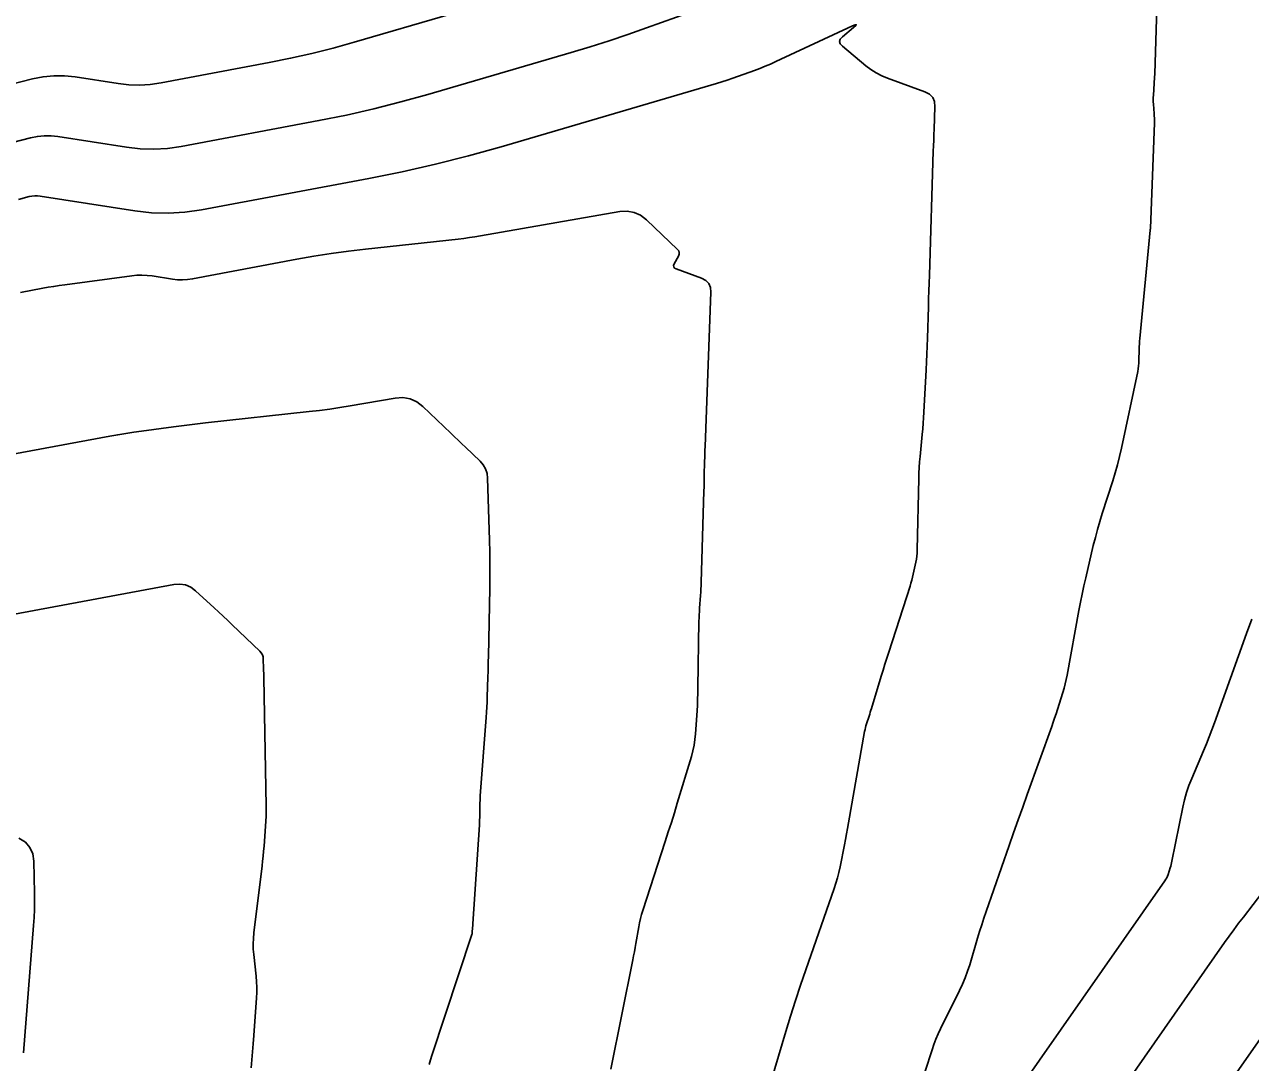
# Model space of a CAD drawing. Extents: x 1354696 to 1366163, y 660729 to 670380.
# Drawn here: x 1360216.37 to 1360254.35, y 664078.28 to 664110.44 of the extents above; entities that cross this region are included whole.
import ezdxf

# ---------------------------------------------------------------- set-up
doc = ezdxf.new("R2010")
doc.units = 0
doc.layers.add('R_Contours', color=7, linetype='Continuous')

msp = doc.modelspace()

# ---------------------------------------------------------------- linework, layer by layer
at = {"layer": 'R_Contours'}
for points in [[(1360244.27, 664078.013), (1360244.488, 664078.678), (1360244.546, 664078.843), (1360244.609, 664079.006), (1360244.678, 664079.167), (1360244.752, 664079.325), (1360245.339, 664080.513), (1360245.43, 664080.708), (1360245.513, 664080.906), (1360245.587, 664081.108), (1360245.653, 664081.313), (1360245.899, 664082.139), (1360245.961, 664082.345), (1360246.026, 664082.55), (1360246.094, 664082.755), (1360246.163, 664082.959), (1360246.877, 664085.006), (1360247.016, 664085.402), (1360247.155, 664085.797), (1360247.296, 664086.192), (1360247.437, 664086.587), (1360248.195, 664088.693), (1360248.241, 664088.823), (1360248.286, 664088.954), (1360248.329, 664089.085), (1360248.372, 664089.217), (1360248.538, 664089.745), (1360248.578, 664089.877), (1360248.613, 664090.011), (1360248.644, 664090.145), (1360248.671, 664090.281), (1360249.037, 664092.29), (1360249.084, 664092.543), (1360249.135, 664092.795), (1360249.19, 664093.047), (1360249.247, 664093.298), (1360249.484, 664094.3), (1360249.546, 664094.55), (1360249.612, 664094.799), (1360249.684, 664095.046), (1360249.761, 664095.291), (1360250.087, 664096.299), (1360250.164, 664096.55), (1360250.235, 664096.802), (1360250.299, 664097.056), (1360250.356, 664097.312), (1360250.858, 664099.693), (1360250.874, 664099.777), (1360250.886, 664099.861), (1360250.893, 664099.946), (1360250.897, 664100.031), (1360250.905, 664100.373), (1360250.907, 664100.458), (1360250.911, 664100.543), (1360250.917, 664100.629), (1360250.925, 664100.714), (1360251.247, 664104.07), (1360251.249, 664104.087), (1360251.252, 664104.113), (1360251.252, 664104.12), (1360251.374, 664107.394), (1360251.375, 664107.466), (1360251.375, 664107.538), (1360251.372, 664107.61), (1360251.368, 664107.681), (1360251.345, 664107.968), (1360251.341, 664108.04), (1360251.339, 664108.111), (1360251.34, 664108.183), (1360251.344, 664108.255), (1360251.379, 664108.795), (1360251.386, 664108.909), (1360251.392, 664109.024), (1360251.397, 664109.138), (1360251.401, 664109.252), (1360251.518, 664113.007)], [(1360237.963, 664111.167), (1360235.645, 664110.336), (1360235.064, 664110.132), (1360234.481, 664109.937), (1360233.894, 664109.751), (1360233.305, 664109.574), (1360228.865, 664108.273), (1360228.03, 664108.04), (1360227.19, 664107.828), (1360226.345, 664107.636), (1360225.496, 664107.465), (1360221.228, 664106.663), (1360220.805, 664106.602), (1360220.381, 664106.577), (1360219.957, 664106.589), (1360219.532, 664106.637), (1360217.41, 664106.969), (1360217.196, 664106.992), (1360216.983, 664106.993), (1360216.771, 664106.972), (1360216.56, 664106.93), (1360215.718, 664106.717)], [(1360215.246, 664108.41), (1360216.62, 664108.757), (1360216.948, 664108.823), (1360217.277, 664108.855), (1360217.608, 664108.853), (1360217.941, 664108.818), (1360219.274, 664108.609), (1360219.607, 664108.572), (1360219.939, 664108.562), (1360220.271, 664108.582), (1360220.603, 664108.63), (1360223.948, 664109.259), (1360224.614, 664109.393), (1360225.276, 664109.543), (1360225.934, 664109.709), (1360226.589, 664109.892), (1360229.567, 664110.764)], [(1360216.19, 664105.024), (1360216.522, 664105.108), (1360216.605, 664105.124), (1360216.689, 664105.133), (1360216.772, 664105.132), (1360216.857, 664105.123), (1360219.79, 664104.665), (1360220.307, 664104.606), (1360220.823, 664104.592), (1360221.338, 664104.622), (1360221.853, 664104.696), (1360227.043, 664105.672), (1360228.077, 664105.88), (1360229.104, 664106.113), (1360230.126, 664106.371), (1360231.141, 664106.655), (1360237.636, 664108.557), (1360237.806, 664108.608), (1360237.976, 664108.662), (1360238.145, 664108.719), (1360238.314, 664108.777), (1360238.985, 664109.018), (1360239.152, 664109.081), (1360239.318, 664109.147), (1360239.482, 664109.216), (1360239.644, 664109.29), (1360242.027, 664110.4), (1360242.106, 664110.433), (1360242.138, 664110.435), (1360242.122, 664110.408), (1360242.059, 664110.35), (1360241.711, 664110.059), (1360241.646, 664109.986), (1360241.624, 664109.914), (1360241.646, 664109.841), (1360241.712, 664109.769), (1360242.44, 664109.164), (1360242.594, 664109.046), (1360242.757, 664108.943), (1360242.928, 664108.854), (1360243.108, 664108.78), (1360244.267, 664108.358), (1360244.408, 664108.285), (1360244.507, 664108.183), (1360244.564, 664108.053), (1360244.578, 664107.894), (1360244.552, 664107.203), (1360244.545, 664107.031), (1360244.539, 664106.858), (1360244.533, 664106.685), (1360244.527, 664106.513), (1360244.405, 664102.676), (1360244.397, 664102.432), (1360244.389, 664102.187), (1360244.382, 664101.943), (1360244.375, 664101.698), (1360244.346, 664100.72), (1360244.338, 664100.475), (1360244.328, 664100.23), (1360244.317, 664099.986), (1360244.305, 664099.742), (1360244.233, 664098.429), (1360244.222, 664098.257), (1360244.21, 664098.086), (1360244.197, 664097.914), (1360244.181, 664097.743), (1360244.115, 664097.059), (1360244.1, 664096.887), (1360244.089, 664096.716), (1360244.08, 664096.544), (1360244.075, 664096.373), (1360244.028, 664094.162), (1360244.024, 664094.067), (1360244.015, 664093.972), (1360244.002, 664093.877), (1360243.984, 664093.783), (1360243.905, 664093.409), (1360243.884, 664093.316), (1360243.861, 664093.223), (1360243.835, 664093.131), (1360243.807, 664093.04), (1360243.147, 664090.998), (1360243.087, 664090.812), (1360243.028, 664090.626), (1360242.971, 664090.44), (1360242.914, 664090.253), (1360242.612, 664089.253), (1360242.593, 664089.193), (1360242.575, 664089.133), (1360242.556, 664089.074), (1360242.537, 664089.014), (1360242.46, 664088.776), (1360242.441, 664088.716), (1360242.425, 664088.656), (1360242.411, 664088.595), (1360242.399, 664088.534), (1360241.902, 664085.705), (1360241.871, 664085.534), (1360241.84, 664085.363), (1360241.807, 664085.193), (1360241.774, 664085.022), (1360241.637, 664084.341), (1360241.6, 664084.171), (1360241.557, 664084.003), (1360241.508, 664083.837), (1360241.454, 664083.672), (1360240.576, 664081.153), (1360240.413, 664080.678), (1360240.256, 664080.201), (1360240.105, 664079.722), (1360239.959, 664079.241), (1360238.852, 664075.521)], [(1360234.537, 664078.073), (1360235.217, 664081.459), (1360235.242, 664081.587), (1360235.266, 664081.715), (1360235.29, 664081.843), (1360235.313, 664081.972), (1360235.404, 664082.486), (1360235.428, 664082.614), (1360235.458, 664082.741), (1360235.491, 664082.867), (1360235.529, 664082.991), (1360236.223, 664085.127), (1360236.318, 664085.424), (1360236.412, 664085.721), (1360236.505, 664086.019), (1360236.595, 664086.317), (1360237.033, 664087.766), (1360237.08, 664087.938), (1360237.116, 664088.112), (1360237.143, 664088.288), (1360237.16, 664088.465), (1360237.207, 664089.179), (1360237.217, 664089.358), (1360237.226, 664089.536), (1360237.232, 664089.715), (1360237.236, 664089.894), (1360237.268, 664091.957), (1360237.27, 664092.057), (1360237.274, 664092.156), (1360237.279, 664092.256), (1360237.286, 664092.355), (1360237.316, 664092.753), (1360237.323, 664092.852), (1360237.328, 664092.952), (1360237.333, 664093.052), (1360237.337, 664093.151), (1360237.421, 664095.994), (1360237.424, 664096.109), (1360237.427, 664096.223), (1360237.43, 664096.338), (1360237.432, 664096.453), (1360237.441, 664096.912), (1360237.444, 664097.027), (1360237.447, 664097.142), (1360237.451, 664097.257), (1360237.455, 664097.371), (1360237.639, 664102.146), (1360237.626, 664102.294), (1360237.573, 664102.416), (1360237.48, 664102.511), (1360237.348, 664102.58), (1360236.563, 664102.866), (1360236.512, 664102.893), (1360236.485, 664102.93), (1360236.481, 664102.975), (1360236.502, 664103.029), (1360236.633, 664103.264), (1360236.656, 664103.321), (1360236.658, 664103.375), (1360236.64, 664103.426), (1360236.601, 664103.474), (1360235.644, 664104.389), (1360235.46, 664104.531), (1360235.261, 664104.62), (1360235.045, 664104.657), (1360234.814, 664104.642), (1360230.497, 664103.892), (1360230.326, 664103.864), (1360230.154, 664103.838), (1360229.982, 664103.815), (1360229.809, 664103.795), (1360226.94, 664103.483), (1360226.405, 664103.42), (1360225.872, 664103.346), (1360225.34, 664103.262), (1360224.809, 664103.168), (1360221.578, 664102.56), (1360221.422, 664102.538), (1360221.266, 664102.529), (1360221.109, 664102.533), (1360220.953, 664102.551), (1360220.325, 664102.649), (1360220.168, 664102.668), (1360220.011, 664102.675), (1360219.854, 664102.671), (1360219.697, 664102.656), (1360217.621, 664102.377), (1360217.449, 664102.353), (1360217.278, 664102.327), (1360217.107, 664102.298), (1360216.936, 664102.268), (1360216.254, 664102.141)], [(1360228.914, 664078.223), (1360228.951, 664078.361), (1360228.993, 664078.497), (1360230.234, 664082.249), (1360230.236, 664082.254), (1360230.237, 664082.259), (1360230.238, 664082.264), (1360230.239, 664082.27), (1360230.242, 664082.296), (1360230.243, 664082.313), (1360230.254, 664082.466), (1360230.257, 664082.52), (1360230.261, 664082.575), (1360230.464, 664085.648), (1360230.468, 664085.723), (1360230.472, 664085.798), (1360230.474, 664085.873), (1360230.476, 664085.948), (1360230.481, 664086.248), (1360230.482, 664086.323), (1360230.485, 664086.398), (1360230.489, 664086.473), (1360230.494, 664086.548), (1360230.677, 664088.976), (1360230.688, 664089.133), (1360230.697, 664089.29), (1360230.704, 664089.447), (1360230.71, 664089.604), (1360230.728, 664090.234), (1360230.733, 664090.391), (1360230.737, 664090.548), (1360230.74, 664090.706), (1360230.744, 664090.863), (1360230.786, 664092.976), (1360230.791, 664093.348), (1360230.791, 664093.72), (1360230.787, 664094.092), (1360230.778, 664094.464), (1360230.719, 664096.385), (1360230.701, 664096.535), (1360230.656, 664096.673), (1360230.584, 664096.799), (1360230.484, 664096.913), (1360230.034, 664097.346), (1360229.921, 664097.454), (1360229.809, 664097.562), (1360229.696, 664097.67), (1360229.583, 664097.778), (1360228.717, 664098.607), (1360228.527, 664098.753), (1360228.32, 664098.846), (1360228.097, 664098.884), (1360227.857, 664098.868), (1360226.461, 664098.626), (1360226.145, 664098.574), (1360225.829, 664098.526), (1360225.512, 664098.484), (1360225.194, 664098.447), (1360221.978, 664098.098), (1360221.731, 664098.07), (1360221.483, 664098.041), (1360221.236, 664098.01), (1360220.989, 664097.978), (1360220.001, 664097.845), (1360219.755, 664097.811), (1360219.509, 664097.773), (1360219.263, 664097.732), (1360219.018, 664097.688), (1360215.557, 664097.047)], [(1360214.278, 664091.844), (1360221.004, 664093.091), (1360221.189, 664093.106), (1360221.362, 664093.078), (1360221.523, 664093.01), (1360221.672, 664092.899), (1360222.244, 664092.373), (1360222.387, 664092.242), (1360222.529, 664092.109), (1360222.67, 664091.976), (1360222.811, 664091.841), (1360223.662, 664091.023), (1360223.708, 664090.971), (1360223.741, 664090.913), (1360223.762, 664090.849), (1360223.771, 664090.78), (1360223.779, 664090.492), (1360223.781, 664090.42), (1360223.783, 664090.347), (1360223.785, 664090.275), (1360223.786, 664090.203), (1360223.86, 664086.227), (1360223.861, 664086.072), (1360223.858, 664085.917), (1360223.852, 664085.762), (1360223.841, 664085.607), (1360223.793, 664084.988), (1360223.78, 664084.834), (1360223.765, 664084.679), (1360223.749, 664084.525), (1360223.731, 664084.371), (1360223.479, 664082.295), (1360223.463, 664082.128), (1360223.457, 664081.96), (1360223.461, 664081.793), (1360223.474, 664081.625), (1360223.546, 664080.954), (1360223.56, 664080.786), (1360223.567, 664080.618), (1360223.566, 664080.45), (1360223.558, 664080.282), (1360223.476, 664079.115), (1360223.457, 664078.864), (1360223.437, 664078.614), (1360223.415, 664078.364), (1360223.391, 664078.114)], [(1360254.392, 664092.016), (1360254.234, 664091.57), (1360253.238, 664088.803), (1360253.158, 664088.585), (1360253.074, 664088.367), (1360252.988, 664088.151), (1360252.898, 664087.937), (1360252.532, 664087.08), (1360252.446, 664086.864), (1360252.372, 664086.644), (1360252.309, 664086.421), (1360252.257, 664086.195), (1360251.921, 664084.522), (1360251.909, 664084.469), (1360251.896, 664084.417), (1360251.882, 664084.364), (1360251.865, 664084.313), (1360251.798, 664084.106), (1360251.779, 664084.055), (1360251.757, 664084.006), (1360251.731, 664083.959), (1360251.701, 664083.914), (1360245.278, 664074.717)], [(1360216.342, 664078.587), (1360216.651, 664082.529), (1360216.668, 664082.777), (1360216.678, 664083.026), (1360216.683, 664083.275), (1360216.681, 664083.524), (1360216.663, 664084.521), (1360216.63, 664084.752), (1360216.543, 664084.948), (1360216.4, 664085.107), (1360216.202, 664085.231)], [(1360248.349, 664074.551), (1360253.55, 664081.998), (1360253.692, 664082.199), (1360253.837, 664082.397), (1360253.983, 664082.595), (1360254.132, 664082.79), (1360254.733, 664083.568)], [(1360251.42, 664074.385), (1360254.807, 664079.234)]]:
    msp.add_lwpolyline(points, dxfattribs=at)

doc.saveas('drawing.dxf')
